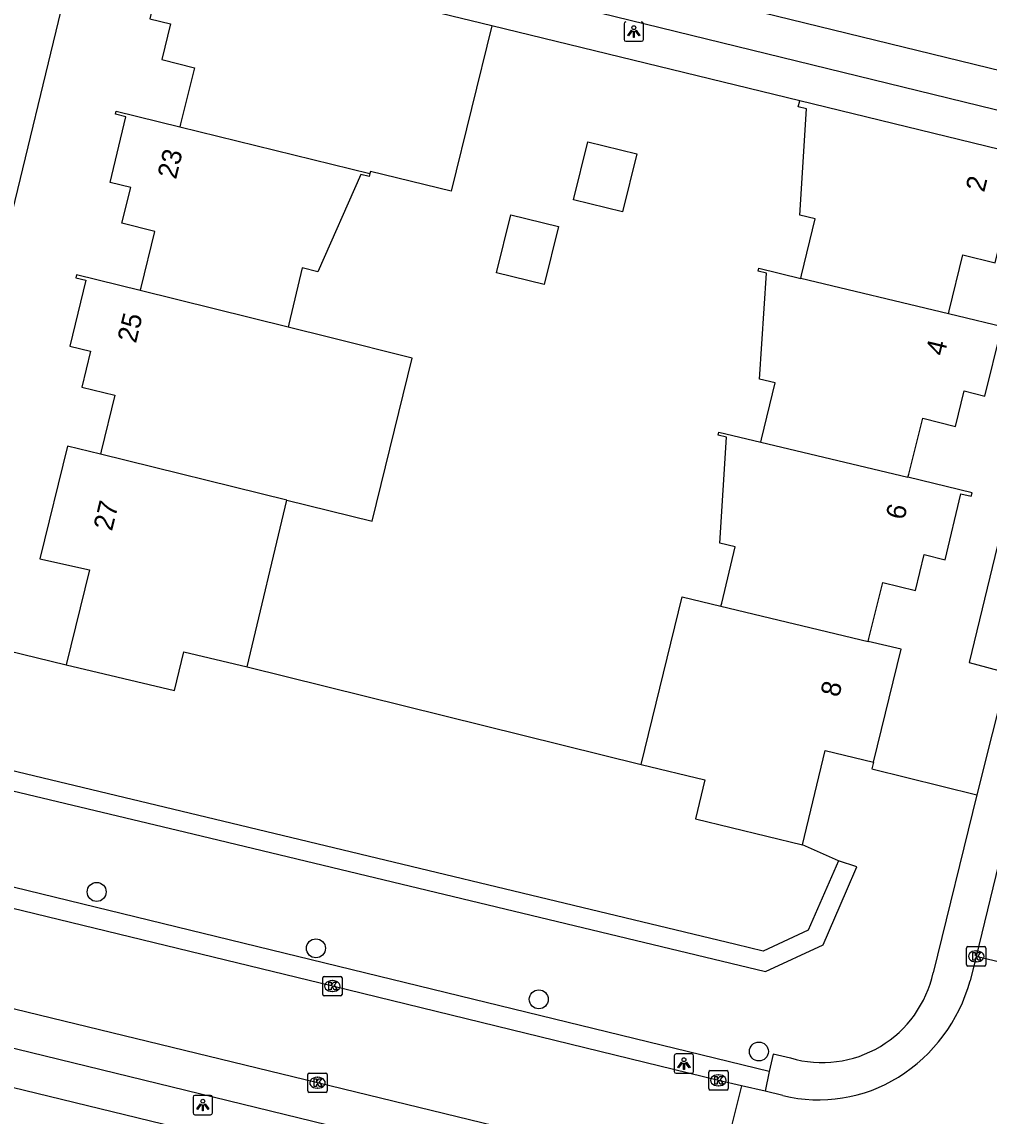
# Model space of a CAD drawing. Extents: x 163268 to 164360, y 381529 to 382285.
# Drawn here: x 163937.9 to 163987.8, y 382140.8 to 382197.3 of the extents above; entities that cross this region are included whole.
import ezdxf

# ---------------------------------------------------------------- set-up
doc = ezdxf.new("R2010")
doc.units = 0
for name, color, linetype in [('IMGEO_Boom', 7, 'Continuous'), ('IMGEO_Groenvoorziening', 7, 'Continuous'), ('IMGEO_Kolk', 7, 'Continuous'), ('IMGEO_Lichtpunt', 7, 'Continuous'), ('IMGEO_Muur', 7, 'Continuous'), ('IMGEO_Pand', 7, 'Continuous'), ('IMGEO_Pand_nummerreeks', 7, 'Continuous'), ('IMGEO_Rijbaan_lokaal_open', 7, 'Continuous'), ('IMGEO_Voetpad_open', 7, 'Continuous'), ('IMGEO_Waterloop', 7, 'Continuous')]:
    doc.layers.add(name, color=color, linetype=linetype)

msp = doc.modelspace()

# ---------------------------------------------------------------- linework, layer by layer
at = {"layer": 'IMGEO_Boom'}
for centre in [(163941.802, 382152.403), (163953.112, 382149.495), (163964.603, 382146.863), (163975.958, 382144.171)]:
    msp.add_circle(centre, 0.489, dxfattribs=at)
at = {"layer": 'IMGEO_Groenvoorziening'}
for points in [[(163880.678, 382179.716), (163878.224, 382179.635), (163877.887, 382175.562), (163879.481, 382171.844), (163910.282, 382164.245), (163926.96, 382160.131), (163946.766, 382155.398), (163976.291, 382148.293), (163979.265, 382149.679), (163980.472, 382152.456), (163981.009, 382153.693), (163980.056, 382154.007)], [(163981.87, 382159.091), (163981.786, 382158.745), (163987.189, 382157.409)]]:
    msp.add_lwpolyline(points, dxfattribs=at)
at = {"layer": 'IMGEO_Kolk'}
for p, q in [((163986.665, 382148.654), (163986.665, 382149.506)), ((163986.74, 382149.58), (163987.592, 382149.58)), ((163987.666, 382149.506), (163987.666, 382148.654)), ((163987.153, 382149.36), (163987.178, 382149.36)), ((163987.592, 382148.58), (163986.74, 382148.58)), ((163987.176, 382148.8), (163987.151, 382148.8)), ((163953.459, 382147.12), (163953.459, 382147.972)), ((163953.534, 382148.046), (163954.386, 382148.046)), ((163953.947, 382147.826), (163953.972, 382147.826)), ((163954.46, 382147.972), (163954.46, 382147.12)), ((163953.97, 382147.266), (163953.945, 382147.266)), ((163954.386, 382147.046), (163953.534, 382147.046)), ((163952.692, 382142.135), (163952.692, 382142.987)), ((163952.767, 382143.061), (163953.619, 382143.061)), ((163953.18, 382142.841), (163953.205, 382142.841)), ((163953.693, 382142.987), (163953.693, 382142.135)), ((163973.368, 382142.258), (163973.368, 382143.11)), ((163973.443, 382143.184), (163974.295, 382143.184)), ((163973.856, 382142.964), (163973.881, 382142.964)), ((163974.369, 382143.11), (163974.369, 382142.258)), ((163953.203, 382142.281), (163953.178, 382142.281)), ((163974.295, 382142.184), (163973.443, 382142.184)), ((163973.879, 382142.404), (163973.854, 382142.404)), ((163953.619, 382142.061), (163952.767, 382142.061))]:
    msp.add_line(p, q, dxfattribs=at)
for points in [[(163986.665, 382148.654), (163986.665, 382149.506)], [(163986.74, 382149.58), (163987.592, 382149.58)], [(163987.666, 382149.506), (163987.666, 382148.654)], [(163986.986, 382149.28), (163987.109, 382149.28), (163987.109, 382149.129), (163987.239, 382149.28), (163987.403, 382149.28), (163987.257, 382149.129), (163987.41, 382148.88), (163987.258, 382148.88), (163987.173, 382149.044), (163987.109, 382148.977), (163987.109, 382148.88), (163986.986, 382148.88), (163986.986, 382149.28)], [(163987.592, 382148.58), (163986.74, 382148.58)], [(163953.459, 382147.12), (163953.459, 382147.972)], [(163953.534, 382148.046), (163954.386, 382148.046)], [(163954.46, 382147.972), (163954.46, 382147.12)], [(163953.78, 382147.746), (163953.903, 382147.746), (163953.903, 382147.595), (163954.033, 382147.746), (163954.197, 382147.746), (163954.051, 382147.595), (163954.204, 382147.346), (163954.052, 382147.346), (163953.967, 382147.51), (163953.903, 382147.443), (163953.903, 382147.346), (163953.78, 382147.346), (163953.78, 382147.746)], [(163954.386, 382147.046), (163953.534, 382147.046)], [(163952.692, 382142.135), (163952.692, 382142.987)], [(163952.767, 382143.061), (163953.619, 382143.061)], [(163953.013, 382142.761), (163953.136, 382142.761), (163953.136, 382142.61), (163953.266, 382142.761), (163953.43, 382142.761), (163953.284, 382142.61), (163953.437, 382142.361), (163953.285, 382142.361), (163953.2, 382142.525), (163953.136, 382142.458), (163953.136, 382142.361), (163953.013, 382142.361), (163953.013, 382142.761)], [(163953.693, 382142.987), (163953.693, 382142.135)], [(163973.368, 382142.258), (163973.368, 382143.11)], [(163973.443, 382143.184), (163974.295, 382143.184)], [(163973.689, 382142.884), (163973.812, 382142.884), (163973.812, 382142.733), (163973.942, 382142.884), (163974.106, 382142.884), (163973.96, 382142.733), (163974.113, 382142.484), (163973.961, 382142.484), (163973.876, 382142.648), (163973.812, 382142.581), (163973.812, 382142.484), (163973.689, 382142.484), (163973.689, 382142.884)], [(163974.369, 382143.11), (163974.369, 382142.258)], [(163974.295, 382142.184), (163973.443, 382142.184)], [(163953.619, 382142.061), (163952.767, 382142.061)]]:
    msp.add_lwpolyline(points, dxfattribs=at)
for centre, start, end in [((163986.742, 382149.504), 91.552, 178.448), ((163986.742, 382149.504), 91.552, 178.448), ((163987.59, 382149.504), 1.552, 88.448), ((163987.59, 382149.504), 1.552, 88.448), ((163986.742, 382148.656), 181.552, 268.448), ((163986.742, 382148.656), 181.552, 268.448), ((163987.59, 382148.656), 271.552, 358.448), ((163987.59, 382148.656), 271.552, 358.448), ((163953.536, 382147.97), 91.552, 178.448), ((163953.536, 382147.97), 91.552, 178.448), ((163954.384, 382147.97), 1.552, 88.448), ((163954.384, 382147.97), 1.552, 88.448), ((163953.536, 382147.122), 181.552, 268.448), ((163953.536, 382147.122), 181.552, 268.448), ((163954.384, 382147.122), 271.552, 358.448), ((163954.384, 382147.122), 271.552, 358.448), ((163952.769, 382142.985), 91.552, 178.448), ((163952.769, 382142.985), 91.552, 178.448), ((163953.617, 382142.985), 1.552, 88.448), ((163953.617, 382142.985), 1.552, 88.448), ((163973.445, 382143.108), 91.552, 178.448), ((163973.445, 382143.108), 91.552, 178.448), ((163974.293, 382143.108), 1.552, 88.448), ((163974.293, 382143.108), 1.552, 88.448), ((163952.769, 382142.137), 181.552, 268.448), ((163952.769, 382142.137), 181.552, 268.448), ((163953.617, 382142.137), 271.552, 358.448), ((163953.617, 382142.137), 271.552, 358.448), ((163973.445, 382142.26), 181.552, 268.448), ((163973.445, 382142.26), 181.552, 268.448), ((163974.293, 382142.26), 271.552, 358.448), ((163974.293, 382142.26), 271.552, 358.448)]:
    msp.add_arc(centre, 0.0765, start, end, dxfattribs=at)
for centre, major_axis, ratio, start_param, end_param in [((163987.152, 382149.08), (-0.387, 0.002), 0.722429, 4.712389, 7.853982), ((163987.177, 382149.08), (-0.39, 0.002), 0.717154, 1.570796, 4.712389), ((163953.946, 382147.546), (-0.387, 0.002), 0.722429, 4.712389, 7.853982), ((163953.971, 382147.546), (-0.39, 0.002), 0.717154, 1.570796, 4.712389), ((163953.179, 382142.561), (-0.387, 0.002), 0.722429, 4.712389, 7.853982), ((163953.204, 382142.561), (-0.39, 0.002), 0.717154, 1.570796, 4.712389), ((163973.855, 382142.684), (-0.387, 0.002), 0.722429, 4.712389, 7.853982), ((163973.88, 382142.684), (-0.39, 0.002), 0.717154, 1.570796, 4.712389)]:
    msp.add_ellipse(centre, major_axis=major_axis, ratio=ratio, start_param=start_param, end_param=end_param, dxfattribs=at)
at = {"layer": 'IMGEO_Lichtpunt'}
for p, q in [((163969.006, 382197.192), (163969.006, 382196.385)), ((163969.006, 382197.192), (163969.006, 382196.385)), ((163970.002, 382196.385), (163970.002, 382197.192)), ((163970.002, 382196.385), (163970.002, 382197.192)), ((163969.1, 382196.291), (163969.908, 382196.291)), ((163969.1, 382196.291), (163969.908, 382196.291)), ((163971.593, 382143.95), (163971.593, 382143.143)), ((163971.593, 382143.95), (163971.593, 382143.143)), ((163972.495, 382144.045), (163971.687, 382144.045)), ((163972.495, 382144.045), (163971.687, 382144.045)), ((163972.589, 382143.143), (163972.589, 382143.95)), ((163972.589, 382143.143), (163972.589, 382143.95)), ((163971.687, 382143.049), (163972.495, 382143.049)), ((163971.687, 382143.049), (163972.495, 382143.049)), ((163946.777, 382141.81), (163946.777, 382141.003)), ((163946.777, 382141.81), (163946.777, 382141.003)), ((163947.679, 382141.905), (163946.871, 382141.905)), ((163947.679, 382141.905), (163946.871, 382141.905)), ((163947.773, 382141.003), (163947.773, 382141.81)), ((163947.773, 382141.003), (163947.773, 382141.81)), ((163946.871, 382140.909), (163947.679, 382140.909)), ((163946.871, 382140.909), (163947.679, 382140.909))]:
    msp.add_line(p, q, dxfattribs=at)
for points in [[(163969.38, 382196.856), (163969.419, 382196.828), (163969.231, 382196.566), (163969.193, 382196.593), (163969.38, 382196.856)], [(163969.482, 382196.808), (163969.529, 382196.808), (163969.529, 382196.486), (163969.482, 382196.486), (163969.482, 382196.808)], [(163969.592, 382196.828), (163969.63, 382196.855), (163969.817, 382196.593), (163969.778, 382196.565), (163969.592, 382196.828)], [(163971.967, 382143.614), (163972.006, 382143.586), (163971.818, 382143.324), (163971.78, 382143.351), (163971.967, 382143.614)], [(163972.069, 382143.566), (163972.116, 382143.566), (163972.116, 382143.244), (163972.069, 382143.244), (163972.069, 382143.566)], [(163972.179, 382143.586), (163972.217, 382143.613), (163972.404, 382143.351), (163972.365, 382143.323), (163972.179, 382143.586)], [(163947.151, 382141.474), (163947.19, 382141.446), (163947.002, 382141.184), (163946.964, 382141.211), (163947.151, 382141.474)], [(163947.253, 382141.426), (163947.3, 382141.426), (163947.3, 382141.104), (163947.253, 382141.104), (163947.253, 382141.426)], [(163947.363, 382141.446), (163947.401, 382141.473), (163947.588, 382141.211), (163947.549, 382141.183), (163947.363, 382141.446)]]:
    msp.add_lwpolyline(points, dxfattribs=at)
for centre in [(163969.505, 382196.99), (163972.092, 382143.748), (163947.276, 382141.608)]:
    msp.add_circle(centre, 0.0994, dxfattribs=at)
for centre, start, end in [((163969.1, 382197.192), 90, 180), ((163969.1, 382197.192), 90, 180), ((163969.908, 382197.192), 0, 90), ((163969.908, 382197.192), 0, 90), ((163969.1, 382196.385), 180, 270), ((163969.1, 382196.385), 180, 270), ((163969.908, 382196.385), 270, 0), ((163969.908, 382196.385), 270, 360), ((163971.687, 382143.95), 90, 180), ((163971.687, 382143.95), 90, 180), ((163972.495, 382143.95), 0, 90), ((163972.495, 382143.95), 0, 90), ((163971.687, 382143.143), 180, 270), ((163971.687, 382143.143), 180, 270), ((163972.495, 382143.143), 270, 0), ((163972.495, 382143.143), 270, 360), ((163946.871, 382141.81), 90, 180), ((163946.871, 382141.81), 90, 180), ((163947.679, 382141.81), 0, 90), ((163947.679, 382141.81), 0, 90), ((163946.871, 382141.003), 180, 270), ((163946.871, 382141.003), 180, 270), ((163947.679, 382141.003), 270, 0), ((163947.679, 382141.003), 270, 360)]:
    msp.add_arc(centre, 0.0946, start, end, dxfattribs=at)
at = {"layer": 'IMGEO_Muur'}
msp.add_lwpolyline([(163978.062, 382193.221), (163962.176, 382197.087)], dxfattribs=at)
at = {"layer": 'IMGEO_Pand'}
for points in [[(163944.927, 382201.296), (163944.848, 382200.984), (163945.377, 382200.848), (163944.55, 382197.449), (163945.609, 382197.191), (163945.169, 382195.345), (163946.85, 382194.923), (163946.123, 382192.033), (163946.084, 382191.878)], [(163962.176, 382197.087), (163957.981, 382198.105), (163944.927, 382201.296)], [(163962.176, 382197.087), (163960.09, 382188.555), (163955.922, 382189.57), (163955.896, 382189.464)], [(163978.121, 382184.057), (163978.159, 382184.214), (163978.861, 382187.119), (163978.064, 382187.311), (163978.42, 382192.796), (163977.983, 382192.903), (163978.062, 382193.221)], [(163991.123, 382190.027), (163978.062, 382193.221)], [(163944.053, 382183.429), (163944.091, 382183.584), (163944.801, 382186.481), (163943.094, 382186.896), (163943.558, 382188.739), (163942.491, 382189.001), (163943.304, 382192.397), (163942.773, 382192.531), (163942.815, 382192.682), (163946.084, 382191.878)], [(163946.084, 382191.878), (163955.896, 382189.464)], [(163966.392, 382188.104), (163967.126, 382191.103), (163969.658, 382190.486), (163968.925, 382187.488), (163966.392, 382188.104)], [(163985.728, 382182.226), (163985.766, 382182.381), (163986.466, 382185.264), (163988.149, 382184.854), (163988.595, 382186.692), (163989.669, 382186.43), (163990.504, 382189.834), (163991.048, 382189.722), (163991.123, 382190.027)], [(163955.896, 382189.464), (163955.858, 382189.309), (163955.421, 382189.418), (163953.204, 382184.401), (163952.408, 382184.593), (163951.709, 382181.699), (163951.671, 382181.543)], [(163962.429, 382184.336), (163963.163, 382187.335), (163965.619, 382186.737), (163964.885, 382183.738), (163962.429, 382184.336)], [(163976.049, 382175.61), (163976.087, 382175.765), (163976.792, 382178.664), (163975.994, 382178.858), (163976.353, 382184.319), (163975.916, 382184.425), (163975.953, 382184.579), (163978.121, 382184.057)], [(163944.053, 382183.429), (163940.762, 382184.244), (163940.723, 382184.081), (163941.249, 382183.956), (163940.418, 382180.557), (163941.487, 382180.297), (163941.037, 382178.449), (163942.738, 382178.036), (163942.033, 382175.138), (163941.995, 382174.983)], [(163985.728, 382182.226), (163978.121, 382184.057)], [(163951.671, 382181.543), (163944.053, 382183.429)], [(163983.646, 382173.792), (163983.685, 382173.947), (163984.405, 382176.837), (163986.092, 382176.416), (163986.551, 382178.258), (163987.609, 382177.979), (163988.443, 382181.392), (163988.981, 382181.272), (163989.02, 382181.433), (163985.728, 382182.226)], [(163951.614, 382172.61), (163956.003, 382171.527), (163958.081, 382179.947), (163953.835, 382181.007), (163951.671, 382181.543)], [(163974.002, 382167.147), (163974.04, 382167.303), (163974.74, 382170.206), (163973.941, 382170.399), (163974.29, 382175.865), (163973.853, 382175.971), (163973.891, 382176.127), (163976.049, 382175.61)], [(163976.049, 382175.61), (163983.646, 382173.792)], [(163941.995, 382174.983), (163940.296, 382175.402), (163938.87, 382169.584), (163941.437, 382169.017), (163940.227, 382164.12)], [(163951.614, 382172.61), (163941.995, 382174.983)], [(163981.594, 382165.327), (163981.632, 382165.482), (163982.343, 382168.367), (163984.037, 382167.955), (163984.478, 382169.808), (163985.564, 382169.537), (163986.374, 382172.941), (163986.908, 382172.825), (163986.958, 382172.999), (163983.646, 382173.792)], [(163949.564, 382164.008), (163951.614, 382172.61)], [(163969.889, 382158.978), (163971.999, 382167.627), (163974.002, 382167.147)], [(163974.002, 382167.147), (163981.594, 382165.327)], [(163981.87, 382159.091), (163983.291, 382164.92), (163981.594, 382165.327)], [(163940.227, 382164.12), (163945.823, 382162.787), (163946.299, 382164.786), (163949.564, 382164.008)], [(163978.207, 382154.83), (163979.376, 382159.691), (163981.87, 382159.091)], [(163969.889, 382158.978), (163973.171, 382158.178), (163972.683, 382156.178), (163978.207, 382154.83)]]:
    msp.add_lwpolyline(points, dxfattribs=at)
at = {"layer": 'IMGEO_Rijbaan_lokaal_open'}
for points in [[(163992.414, 382193.784), (163991.432, 382194.028), (163969.59, 382199.365), (163950.663, 382203.993), (163946.457, 382205)], [(163940.356, 382199.528), (163933.495, 382171.246), (163927.639, 382172.665), (163934.405, 382200.646)], [(163975.057, 382142.404), (163973.869, 382142.683), (163953.959, 382147.545), (163933.072, 382152.622), (163915.145, 382156.988), (163895.27, 382161.863), (163878.437, 382165.971), (163876.978, 382166.342)], [(163991.364, 382166.35), (163987.167, 382149.079)], [(163973.832, 382137.522), (163972.122, 382137.945), (163953.194, 382142.562), (163931.33, 382147.875), (163913.403, 382152.237), (163881.421, 382160.062), (163879.061, 382160.378)], [(163987.167, 382149.079), (163986.848, 382147.81)], [(163992.073, 382147.878), (163987.167, 382149.079)], [(163975.057, 382142.404), (163973.832, 382137.522)], [(163976.274, 382142.119), (163975.057, 382142.404)], [(163977.195, 382141.903), (163976.274, 382142.119)]]:
    msp.add_lwpolyline(points, dxfattribs=at)
for centre, radius, start, end in [((163978.637, 382150.075), 8.518, 302.0434, 344.5766), ((163979.05, 382149.429), 7.751, 256.1564, 301.9912)]:
    msp.add_arc(centre, radius, start, end, dxfattribs=at)
at = {"layer": 'IMGEO_Voetpad_open'}
for points in [[(163947.329, 382202.731), (163967.777, 382197.762), (163989.639, 382192.41)], [(163978.062, 382193.221), (163962.176, 382197.087)], [(163992.502, 382187.822), (163986.799, 382164.233), (163988.786, 382163.698), (163987.189, 382157.409)], [(163976.491, 382143.143), (163898.631, 382162.118), (163875.451, 382167.787), (163875.652, 382168.357), (163874.366, 382169.105), (163873.663, 382168.277), (163872.751, 382169.003)], [(163978.766, 382132.264), (163973.754, 382133.483), (163910.805, 382148.792), (163870.193, 382158.804)], [(163971.126, 382136.127), (163881.664, 382157.969)], [(163987.189, 382157.409), (163984.939, 382148.237)], [(163977.58, 382143.836), (163976.694, 382144.031), (163976.491, 382143.143)], [(163976.491, 382143.143), (163976.274, 382142.119)]]:
    msp.add_lwpolyline(points, dxfattribs=at)
msp.add_arc((163979.218, 382149.45), 5.848, 253.7305, 348.032, dxfattribs=at)
at = {"layer": 'IMGEO_Waterloop'}
for points in [[(163980.056, 382154.007), (163978.499, 382150.426), (163976.185, 382149.347), (163974.762, 382149.689), (163946.999, 382156.37), (163927.196, 382161.102), (163910.521, 382165.216), (163880.031, 382172.739), (163878.88, 382175.434), (163879.055, 382177.552), (163879.147, 382178.665), (163880.424, 382178.707)], [(163918.392, 382169.455), (163940.227, 382164.12)], [(163949.564, 382164.008), (163969.889, 382158.978)], [(163980.056, 382154.007), (163978.207, 382154.83)]]:
    msp.add_lwpolyline(points, dxfattribs=at)

# ---------------------------------------------------------------- texts
at = {"layer": 'IMGEO_Pand_nummerreeks'}
for s, rotation, p in [('23', 76.5357, (163945.895, 382189.132)), ('2', 76.2148, (163987.573, 382188.463)), ('25', 76.2607, (163943.824, 382180.676)), ('4', 76.2664, (163985.514, 382180.016)), ('27', 76.232, (163942.59, 382170.985)), ('6', 76.6159, (163983.453, 382171.554)), ('8', 76.3008, (163980.086, 382162.411))]:
    msp.add_text(s, height=1, rotation=rotation, dxfattribs=at).set_placement(p)

doc.saveas('drawing.dxf')
